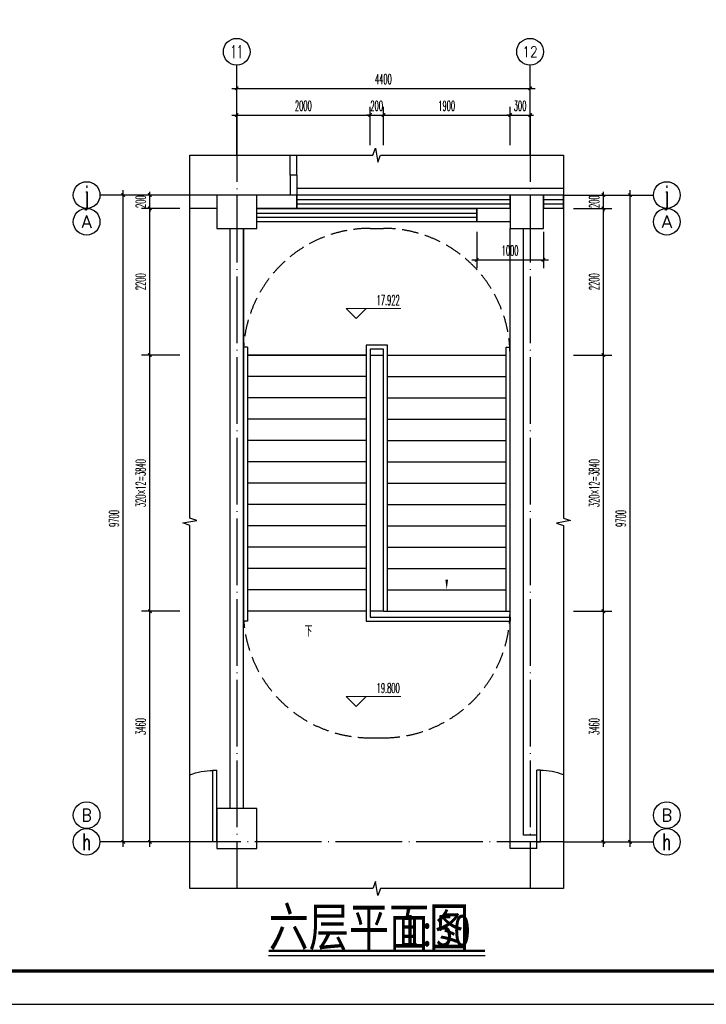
# Model space of a CAD drawing. Extents: x 1779708 to 7299578, y -1121471 to 88434.
# Tile 636 of 656: x 6018739 to 6029036, y -973850 to -959084. Entities that reach past the tile are written whole.
import ezdxf
from ezdxf.enums import TextEntityAlignment as Align

# ---------------------------------------------------------------- set-up
doc = ezdxf.new("R2010")
doc.units = 0
doc.header["$LTSCALE"] = 1000
doc.header["$MEASUREMENT"] = 0
doc.linetypes.add('DASH', pattern=[0.35, 0.25, -0.1])
doc.linetypes.add('DOTE', pattern=[2.42, 2, -0.2, 0.02, -0.2])
doc.layers.get('0').update_dxf_attribs({"linetype": 'CONTINUOUS'})
doc.layers.get('Defpoints').update_dxf_attribs({"linetype": 'CONTINUOUS'})
for name, color, linetype in [('AXIS', 3, 'CONTINUOUS'), ('AXIS_TEXT', 7, 'CONTINUOUS'), ('DIM_SYMB', 3, 'CONTINUOUS'), ('DOTE', 1, 'DOTE'), ('PUB_DIM', 3, 'CONTINUOUS'), ('PUB_TEXT', 7, 'CONTINUOUS'), ('PUB_TITLE', 4, 'CONTINUOUS'), ('STAIR', 2, 'CONTINUOUS'), ('WALL', 255, 'CONTINUOUS'), ('WINDOW', 2, 'CONTINUOUS'), ('可见线', 6, 'CONTINUOUS'), ('填充细线', 8, 'CONTINUOUS'), ('室外构件', 4, 'CONTINUOUS'), ('栏杆', 6, 'CONTINUOUS'), ('看线', 3, 'CONTINUOUS')]:
    doc.layers.add(name, color=color, linetype=linetype)
doc.layers.add('DIM_ELEV', color=3, linetype='CONTINUOUS', lineweight=13)
doc.styles.add('-仿宋_GB2312', font='txt', dxfattribs={"width": 0.8})
doc.styles.add('_TCH_AXIS', font='COMPLEX', dxfattribs={"bigfont": 'GBCBIG'})
doc.styles.add('_TCH_DIM', font='SIMPLEX.shx', dxfattribs={"width": 0.7, "bigfont": 'GBCBIG.shx'})
doc.styles.add('_TCH_DIM_T3', font='SIMPLEX.shx', dxfattribs={"width": 0.494118, "bigfont": 'GBCBIG.shx'})
doc.styles.add('COMPLEX', font='COMPLEX')
doc.dimstyles.new('_TCH_ARCH&&50', dxfattribs={"dimtxt": 148.75, "dimasz": 50, "dimexe": 125, "dimexo": 150, "dimgap": 63.125, "dimtad": 1, "dimdec": 0, "dimzin": 0, "dimdsep": 46, "dimtxsty": '_TCH_DIM_T3', "dimblk": 'ARCHTICK', "dimcen": 0.09, "dimdle": 75, "dimclrt": 7, "dimazin": 2, "dimtfac": 1, "dimtdec": 0, "dimtix": 1, "dimtmove": 2, "dimatfit": 3, "dimfxl": 250, "dimtolj": 1, "dimtzin": 0, "dimarcsym": 0})

# ---------------------------------------------------------------- blocks, each defined once
blk = doc.blocks.new('A$C3D8761CE')
at = {"layer": 'PUB_TITLE'}
blk.add_lwpolyline([(0, 0), (84100, 0), (84100, 59400), (0, 59400)], close=True, dxfattribs=at)
at = {"layer": 'PUB_TITLE', "const_width": 100}
blk.add_lwpolyline([(2500, 1000), (83100, 1000), (83100, 58400), (2500, 58400)], close=True, dxfattribs=at)
blk = doc.blocks.new('$WINLIB2D$00000001')
at = {"color": 0}
for points in [[(-0.5, 0.5), (-0.5, -0.5)], [(-0.5, 0.5), (0.5, 0.5)], [(0.5, -0.5), (0.5, 0.5)], [(0.5, 0.1667), (-0.5, 0.1667)], [(0.5, -0.1667), (-0.5, -0.1667)], [(-0.5, -0.5), (0.5, -0.5)]]:
    blk.add_lwpolyline(points, dxfattribs=at)
blk = doc.blocks.new('_ArchTick')
at = {"color": 0, "linetype": 'ByBlock', "const_width": 0.4}
blk.add_lwpolyline([(-0.5, -0.5), (0.5, 0.5)], dxfattribs=at)
blk = doc.blocks.new('*D2044')
at = {"layer": 'Defpoints', "color": 0, "transparency": 16777216}
for p in [(6027293, -961714), (6027893, -961714), (6027293, -971414)]:
    blk.add_point(p, dxfattribs=at)
at = {"layer": 'PUB_DIM', "color": 0, "lineweight": -2, "transparency": 16777216}
for p, q in [((6027893, -971489), (6027893, -961639)), ((6027443, -961714), (6028018, -961714)), ((6027443, -971414), (6028018, -971414))]:
    blk.add_line(p, q, dxfattribs=at)
at = {"layer": 'PUB_DIM', "color": 0, "lineweight": -2, "transparency": 16777216, "xscale": 50, "yscale": 50, "zscale": 50}
for p, rotation in [((6027893, -961714), 90), ((6027893, -971414), 270)]:
    blk.add_blockref('_ArchTick', p, dxfattribs=dict(at, rotation=rotation))
at = {"layer": 'PUB_DIM', "color": 7, "transparency": 16777216, "insert": (6027755, -966564), "char_height": 148.8, "attachment_point": 5, "rotation": 90, "style": '_TCH_DIM_T3'}
blk.add_mtext('\\A1;9700', dxfattribs=at)
blk = doc.blocks.new('*D2045')
at = {"layer": 'Defpoints', "color": 0, "transparency": 16777216}
for p in [(6026393, -960514), (6026093, -961114), (6026393, -961114)]:
    blk.add_point(p, dxfattribs=at)
at = {"layer": 'PUB_DIM', "color": 0, "lineweight": -2, "transparency": 16777216}
for p, q in [((6026093, -960964), (6026093, -960389)), ((6026393, -960964), (6026393, -960389)), ((6026093, -960514), (6026043, -960514)), ((6026093, -960514), (6026393, -960514)), ((6026393, -960514), (6026443, -960514))]:
    blk.add_line(p, q, dxfattribs=at)
at = {"layer": 'PUB_DIM', "color": 0, "lineweight": -2, "transparency": 16777216, "xscale": 50, "yscale": 50, "zscale": 50}
blk.add_blockref('_ArchTick', (6026093, -960514), dxfattribs=at)
at = {"layer": 'PUB_DIM', "color": 0, "lineweight": -2, "transparency": 16777216, "xscale": 50, "yscale": 50, "zscale": 50, "rotation": 180}
blk.add_blockref('_ArchTick', (6026393, -960514), dxfattribs=at)
at = {"layer": 'PUB_DIM', "color": 7, "transparency": 16777216, "insert": (6026243, -960376), "char_height": 148.8, "attachment_point": 5, "style": '_TCH_DIM_T3'}
blk.add_mtext('\\A1;300', dxfattribs=at)
blk = doc.blocks.new('*D2046')
at = {"layer": 'Defpoints', "color": 0, "transparency": 16777216}
for p in [(6026093, -960514), (6024193, -961114), (6026093, -961114)]:
    blk.add_point(p, dxfattribs=at)
at = {"layer": 'PUB_DIM', "color": 0, "lineweight": -2, "transparency": 16777216}
for p, q in [((6024193, -960964), (6024193, -960389)), ((6026093, -960964), (6026093, -960389)), ((6024118, -960514), (6026168, -960514))]:
    blk.add_line(p, q, dxfattribs=at)
at = {"layer": 'PUB_DIM', "color": 0, "lineweight": -2, "transparency": 16777216, "xscale": 50, "yscale": 50, "zscale": 50, "rotation": 180}
blk.add_blockref('_ArchTick', (6024193, -960514), dxfattribs=at)
at = {"layer": 'PUB_DIM', "color": 0, "lineweight": -2, "transparency": 16777216, "xscale": 50, "yscale": 50, "zscale": 50}
blk.add_blockref('_ArchTick', (6026093, -960514), dxfattribs=at)
at = {"layer": 'PUB_DIM', "color": 7, "transparency": 16777216, "insert": (6025143, -960376), "char_height": 148.8, "attachment_point": 5, "style": '_TCH_DIM_T3'}
blk.add_mtext('\\A1;1900', dxfattribs=at)
blk = doc.blocks.new('*D2047')
at = {"layer": 'Defpoints', "color": 0, "transparency": 16777216}
for p in [(6024193, -960514), (6023993, -961114), (6024193, -961114)]:
    blk.add_point(p, dxfattribs=at)
at = {"layer": 'PUB_DIM', "color": 0, "lineweight": -2, "transparency": 16777216}
for p, q in [((6023993, -960964), (6023993, -960389)), ((6024193, -960964), (6024193, -960389)), ((6023993, -960514), (6023943, -960514)), ((6023993, -960514), (6024193, -960514)), ((6024193, -960514), (6024243, -960514))]:
    blk.add_line(p, q, dxfattribs=at)
at = {"layer": 'PUB_DIM', "color": 0, "lineweight": -2, "transparency": 16777216, "xscale": 50, "yscale": 50, "zscale": 50}
blk.add_blockref('_ArchTick', (6023993, -960514), dxfattribs=at)
at = {"layer": 'PUB_DIM', "color": 0, "lineweight": -2, "transparency": 16777216, "xscale": 50, "yscale": 50, "zscale": 50, "rotation": 180}
blk.add_blockref('_ArchTick', (6024193, -960514), dxfattribs=at)
at = {"layer": 'PUB_DIM', "color": 7, "transparency": 16777216, "insert": (6024093, -960376), "char_height": 148.8, "attachment_point": 5, "style": '_TCH_DIM_T3'}
blk.add_mtext('\\A1;200', dxfattribs=at)
blk = doc.blocks.new('*D2048')
at = {"layer": 'Defpoints', "color": 0, "transparency": 16777216}
for p in [(6023993, -960514), (6021993, -961114), (6023993, -961114)]:
    blk.add_point(p, dxfattribs=at)
at = {"layer": 'PUB_DIM', "color": 0, "lineweight": -2, "transparency": 16777216}
for p, q in [((6021993, -960964), (6021993, -960389)), ((6023993, -960964), (6023993, -960389)), ((6021918, -960514), (6024068, -960514))]:
    blk.add_line(p, q, dxfattribs=at)
at = {"layer": 'PUB_DIM', "color": 0, "lineweight": -2, "transparency": 16777216, "xscale": 50, "yscale": 50, "zscale": 50, "rotation": 180}
blk.add_blockref('_ArchTick', (6021993, -960514), dxfattribs=at)
at = {"layer": 'PUB_DIM', "color": 0, "lineweight": -2, "transparency": 16777216, "xscale": 50, "yscale": 50, "zscale": 50}
blk.add_blockref('_ArchTick', (6023993, -960514), dxfattribs=at)
at = {"layer": 'PUB_DIM', "color": 7, "transparency": 16777216, "insert": (6022993, -960376), "char_height": 148.8, "attachment_point": 5, "style": '_TCH_DIM_T3'}
blk.add_mtext('\\A1;2000', dxfattribs=at)
blk = doc.blocks.new('*D2049')
at = {"layer": 'Defpoints', "color": 0, "transparency": 16777216}
for p in [(6026393, -960114), (6021993, -960714), (6026393, -960714)]:
    blk.add_point(p, dxfattribs=at)
at = {"layer": 'PUB_DIM', "color": 0, "lineweight": -2, "transparency": 16777216}
for p, q in [((6021993, -960564), (6021993, -959989)), ((6026393, -960564), (6026393, -959989)), ((6021918, -960114), (6026468, -960114))]:
    blk.add_line(p, q, dxfattribs=at)
at = {"layer": 'PUB_DIM', "color": 0, "lineweight": -2, "transparency": 16777216, "xscale": 50, "yscale": 50, "zscale": 50, "rotation": 180}
blk.add_blockref('_ArchTick', (6021993, -960114), dxfattribs=at)
at = {"layer": 'PUB_DIM', "color": 0, "lineweight": -2, "transparency": 16777216, "xscale": 50, "yscale": 50, "zscale": 50}
blk.add_blockref('_ArchTick', (6026393, -960114), dxfattribs=at)
at = {"layer": 'PUB_DIM', "color": 7, "transparency": 16777216, "insert": (6024193, -959976), "char_height": 148.8, "attachment_point": 5, "style": '_TCH_DIM_T3'}
blk.add_mtext('\\A1;4400', dxfattribs=at)
blk = doc.blocks.new('*D2050')
at = {"layer": 'Defpoints', "color": 0, "transparency": 16777216}
for p in [(6020691, -967954), (6021291, -967954), (6021291, -971414)]:
    blk.add_point(p, dxfattribs=at)
at = {"layer": 'PUB_DIM', "color": 0, "lineweight": -2, "transparency": 16777216}
for p, q in [((6020691, -971489), (6020691, -967879)), ((6021141, -967954), (6020566, -967954)), ((6021141, -971414), (6020566, -971414))]:
    blk.add_line(p, q, dxfattribs=at)
at = {"layer": 'PUB_DIM', "color": 0, "lineweight": -2, "transparency": 16777216, "xscale": 50, "yscale": 50, "zscale": 50}
for p, rotation in [((6020691, -967954), 90), ((6020691, -971414), 270)]:
    blk.add_blockref('_ArchTick', p, dxfattribs=dict(at, rotation=rotation))
at = {"layer": 'PUB_DIM', "color": 7, "transparency": 16777216, "insert": (6020553, -969684), "char_height": 148.8, "attachment_point": 5, "rotation": 90, "style": '_TCH_DIM_T3'}
blk.add_mtext('\\A1;3460', dxfattribs=at)
blk = doc.blocks.new('*D2051')
at = {"layer": 'Defpoints', "color": 0, "transparency": 16777216}
for p in [(6020691, -964114), (6021291, -964114), (6021291, -967954)]:
    blk.add_point(p, dxfattribs=at)
at = {"layer": 'PUB_DIM', "color": 0, "lineweight": -2, "transparency": 16777216}
for p, q in [((6020691, -968029), (6020691, -964039)), ((6021141, -964114), (6020566, -964114)), ((6021141, -967954), (6020566, -967954))]:
    blk.add_line(p, q, dxfattribs=at)
at = {"layer": 'PUB_DIM', "color": 0, "lineweight": -2, "transparency": 16777216, "xscale": 50, "yscale": 50, "zscale": 50}
for p, rotation in [((6020691, -964114), 90), ((6020691, -967954), 270)]:
    blk.add_blockref('_ArchTick', p, dxfattribs=dict(at, rotation=rotation))
at = {"layer": 'PUB_DIM', "color": 7, "transparency": 16777216, "insert": (6020553, -966034), "char_height": 148.75, "attachment_point": 5, "rotation": 90, "style": '_TCH_DIM_T3'}
blk.add_mtext('\\A1;320×12=3840', dxfattribs=at)
blk = doc.blocks.new('*D2052')
at = {"layer": 'Defpoints', "color": 0, "transparency": 16777216}
for p in [(6020691, -961914), (6021291, -961914), (6021291, -964114)]:
    blk.add_point(p, dxfattribs=at)
at = {"layer": 'PUB_DIM', "color": 0, "lineweight": -2, "transparency": 16777216}
for p, q in [((6020691, -964189), (6020691, -961839)), ((6021141, -961914), (6020566, -961914)), ((6021141, -964114), (6020566, -964114))]:
    blk.add_line(p, q, dxfattribs=at)
at = {"layer": 'PUB_DIM', "color": 0, "lineweight": -2, "transparency": 16777216, "xscale": 50, "yscale": 50, "zscale": 50}
for p, rotation in [((6020691, -961914), 90), ((6020691, -964114), 270)]:
    blk.add_blockref('_ArchTick', p, dxfattribs=dict(at, rotation=rotation))
at = {"layer": 'PUB_DIM', "color": 7, "transparency": 16777216, "insert": (6020553, -963014), "char_height": 148.8, "attachment_point": 5, "rotation": 90, "style": '_TCH_DIM_T3'}
blk.add_mtext('\\A1;2200', dxfattribs=at)
blk = doc.blocks.new('*D2053')
at = {"layer": 'Defpoints', "color": 0, "transparency": 16777216}
for p in [(6020691, -961714), (6021291, -961714), (6021291, -961914)]:
    blk.add_point(p, dxfattribs=at)
at = {"layer": 'PUB_DIM', "color": 0, "lineweight": -2, "transparency": 16777216}
for p, q in [((6020691, -961714), (6020691, -961664)), ((6021141, -961714), (6020566, -961714)), ((6020691, -961914), (6020691, -961714)), ((6021141, -961914), (6020566, -961914)), ((6020691, -961914), (6020691, -961964))]:
    blk.add_line(p, q, dxfattribs=at)
at = {"layer": 'PUB_DIM', "color": 0, "lineweight": -2, "transparency": 16777216, "xscale": 50, "yscale": 50, "zscale": 50}
for p, rotation in [((6020691, -961714), 270), ((6020691, -961914), 90)]:
    blk.add_blockref('_ArchTick', p, dxfattribs=dict(at, rotation=rotation))
at = {"layer": 'PUB_DIM', "color": 7, "transparency": 16777216, "insert": (6020553, -961814), "char_height": 148.8, "attachment_point": 5, "rotation": 90, "style": '_TCH_DIM_T3'}
blk.add_mtext('\\A1;200', dxfattribs=at)
blk = doc.blocks.new('*D2054')
at = {"layer": 'Defpoints', "color": 0, "transparency": 16777216}
for p in [(6020291, -961714), (6020891, -961714), (6020891, -971414)]:
    blk.add_point(p, dxfattribs=at)
at = {"layer": 'PUB_DIM', "color": 0, "lineweight": -2, "transparency": 16777216}
for p, q in [((6020291, -971489), (6020291, -961639)), ((6020741, -961714), (6020166, -961714)), ((6020741, -971414), (6020166, -971414))]:
    blk.add_line(p, q, dxfattribs=at)
at = {"layer": 'PUB_DIM', "color": 0, "lineweight": -2, "transparency": 16777216, "xscale": 50, "yscale": 50, "zscale": 50}
for p, rotation in [((6020291, -961714), 90), ((6020291, -971414), 270)]:
    blk.add_blockref('_ArchTick', p, dxfattribs=dict(at, rotation=rotation))
at = {"layer": 'PUB_DIM', "color": 7, "transparency": 16777216, "insert": (6020153, -966564), "char_height": 148.8, "attachment_point": 5, "rotation": 90, "style": '_TCH_DIM_T3'}
blk.add_mtext('\\A1;9700', dxfattribs=at)
blk = doc.blocks.new('_AXISO')
blk.add_circle((0, 0), 0.5)
at = {"layer": 'AXIS_TEXT', "style": 'COMPLEX', "width": 1.041667}
blk.add_attdef('A', text='', height=0.56, dxfattribs=at).set_placement((-0.25, -0.28), (0.25, -0.28), align=Align.FIT)
blk = doc.blocks.new('*D2087')
at = {"layer": 'Defpoints', "color": 0, "transparency": 16777216}
for p in [(6025593, -962114), (6026593, -962114), (6026593, -962685)]:
    blk.add_point(p, dxfattribs=at)
at = {"layer": 'PUB_DIM', "color": 0, "lineweight": -2, "transparency": 16777216}
for p, q in [((6025593, -962264), (6025593, -962810)), ((6026593, -962264), (6026593, -962810)), ((6025518, -962685), (6026668, -962685))]:
    blk.add_line(p, q, dxfattribs=at)
at = {"layer": 'PUB_DIM', "color": 0, "lineweight": -2, "transparency": 16777216, "xscale": 50, "yscale": 50, "zscale": 50, "rotation": 180}
blk.add_blockref('_ArchTick', (6025593, -962685), dxfattribs=at)
at = {"layer": 'PUB_DIM', "color": 0, "lineweight": -2, "transparency": 16777216, "xscale": 50, "yscale": 50, "zscale": 50}
blk.add_blockref('_ArchTick', (6026593, -962685), dxfattribs=at)
at = {"layer": 'PUB_DIM', "color": 7, "transparency": 16777216, "insert": (6026093, -962547), "char_height": 148.8, "attachment_point": 5, "style": '_TCH_DIM_T3'}
blk.add_mtext('\\A1;1000', dxfattribs=at)
blk = doc.blocks.new('*D2504')
at = {"layer": 'Defpoints', "color": 0, "transparency": 16777216}
for p in [(6026893, -967954), (6027493, -967954), (6026893, -971414)]:
    blk.add_point(p, dxfattribs=at)
at = {"layer": 'PUB_DIM', "color": 0, "lineweight": -2, "transparency": 16777216}
for p, q in [((6027493, -971489), (6027493, -967879)), ((6027043, -967954), (6027618, -967954)), ((6027043, -971414), (6027618, -971414))]:
    blk.add_line(p, q, dxfattribs=at)
at = {"layer": 'PUB_DIM', "color": 0, "lineweight": -2, "transparency": 16777216, "xscale": 50, "yscale": 50, "zscale": 50}
for p, rotation in [((6027493, -967954), 90), ((6027493, -971414), 270)]:
    blk.add_blockref('_ArchTick', p, dxfattribs=dict(at, rotation=rotation))
at = {"layer": 'PUB_DIM', "color": 7, "transparency": 16777216, "insert": (6027355, -969684), "char_height": 148.8, "attachment_point": 5, "rotation": 90, "style": '_TCH_DIM_T3'}
blk.add_mtext('\\A1;3460', dxfattribs=at)
blk = doc.blocks.new('*D2505')
at = {"layer": 'Defpoints', "color": 0, "transparency": 16777216}
for p in [(6026893, -964114), (6027493, -964114), (6026893, -967954)]:
    blk.add_point(p, dxfattribs=at)
at = {"layer": 'PUB_DIM', "color": 0, "lineweight": -2, "transparency": 16777216}
for p, q in [((6027493, -968029), (6027493, -964039)), ((6027043, -964114), (6027618, -964114)), ((6027043, -967954), (6027618, -967954))]:
    blk.add_line(p, q, dxfattribs=at)
at = {"layer": 'PUB_DIM', "color": 0, "lineweight": -2, "transparency": 16777216, "xscale": 50, "yscale": 50, "zscale": 50}
for p, rotation in [((6027493, -964114), 90), ((6027493, -967954), 270)]:
    blk.add_blockref('_ArchTick', p, dxfattribs=dict(at, rotation=rotation))
at = {"layer": 'PUB_DIM', "color": 7, "transparency": 16777216, "insert": (6027355, -966034), "char_height": 148.75, "attachment_point": 5, "rotation": 90, "style": '_TCH_DIM_T3'}
blk.add_mtext('\\A1;320×12=3840', dxfattribs=at)
blk = doc.blocks.new('*D2506')
at = {"layer": 'Defpoints', "color": 0, "transparency": 16777216}
for p in [(6026893, -961914), (6027493, -961914), (6026893, -964114)]:
    blk.add_point(p, dxfattribs=at)
at = {"layer": 'PUB_DIM', "color": 0, "lineweight": -2, "transparency": 16777216}
for p, q in [((6027493, -964189), (6027493, -961839)), ((6027043, -961914), (6027618, -961914)), ((6027043, -964114), (6027618, -964114))]:
    blk.add_line(p, q, dxfattribs=at)
at = {"layer": 'PUB_DIM', "color": 0, "lineweight": -2, "transparency": 16777216, "xscale": 50, "yscale": 50, "zscale": 50}
for p, rotation in [((6027493, -961914), 90), ((6027493, -964114), 270)]:
    blk.add_blockref('_ArchTick', p, dxfattribs=dict(at, rotation=rotation))
at = {"layer": 'PUB_DIM', "color": 7, "transparency": 16777216, "insert": (6027355, -963014), "char_height": 148.8, "attachment_point": 5, "rotation": 90, "style": '_TCH_DIM_T3'}
blk.add_mtext('\\A1;2200', dxfattribs=at)
blk = doc.blocks.new('*D2507')
at = {"layer": 'Defpoints', "color": 0, "transparency": 16777216}
for p in [(6026893, -961714), (6027493, -961714), (6026893, -961914)]:
    blk.add_point(p, dxfattribs=at)
at = {"layer": 'PUB_DIM', "color": 0, "lineweight": -2, "transparency": 16777216}
for p, q in [((6027493, -961714), (6027493, -961664)), ((6027043, -961714), (6027618, -961714)), ((6027493, -961914), (6027493, -961714)), ((6027043, -961914), (6027618, -961914)), ((6027493, -961914), (6027493, -961964))]:
    blk.add_line(p, q, dxfattribs=at)
at = {"layer": 'PUB_DIM', "color": 0, "lineweight": -2, "transparency": 16777216, "xscale": 50, "yscale": 50, "zscale": 50}
for p, rotation in [((6027493, -961714), 270), ((6027493, -961914), 90)]:
    blk.add_blockref('_ArchTick', p, dxfattribs=dict(at, rotation=rotation))
at = {"layer": 'PUB_DIM', "color": 7, "transparency": 16777216, "insert": (6027355, -961814), "char_height": 148.8, "attachment_point": 5, "rotation": 90, "style": '_TCH_DIM_T3'}
blk.add_mtext('\\A1;200', dxfattribs=at)

msp = doc.modelspace()

# ---------------------------------------------------------------- linework, layer by layer
at = {"layer": 'AXIS'}
for p, q in [((6021992.8, -961114.9), (6021992.8, -959764.9)), ((6026392.8, -961114.9), (6026392.8, -959764.9)), ((6021292.8, -961713.9), (6019942.8, -961713.9)), ((6026891.8, -961713.9), (6028242.8, -961713.9)), ((6021292.8, -971413.9), (6019940.8, -971413.9)), ((6026891.8, -971413.9), (6028242.8, -971413.9))]:
    msp.add_line(p, q, dxfattribs=at)
for centre in [(6019742.8, -962113.9), (6028442.8, -962113.9), (6019742.8, -971013.9), (6028442.8, -971013.9)]:
    msp.add_circle(centre, 200, dxfattribs=at)
at = {"layer": 'DIM_ELEV'}
for p, q in [((6023787, -963567.2), (6023637, -963417.2)), ((6023637, -963417.2), (6024457.2, -963417.2)), ((6023787, -963567.2), (6023937, -963417.2)), ((6023787, -969383.7), (6023637, -969233.7)), ((6023637, -969233.7), (6024457.2, -969233.7)), ((6023787, -969383.7), (6023937, -969233.7))]:
    msp.add_line(p, q, dxfattribs=at)
at = {"layer": 'DIM_SYMB'}
for points in [[(6021292.8, -961113.9), (6024036.5, -961113.9), (6024074.7, -961008.9), (6024111.8, -961218.9), (6024149, -961113.9), (6026892.8, -961113.9)], [(6021292.8, -972113.9), (6021292.8, -966670.2), (6021187.8, -966631.9), (6021397.8, -966594.9), (6021292.8, -966557.7), (6021292.8, -961113.9)], [(6026892.8, -961113.9), (6026892.8, -966557.7), (6026997.8, -966595.9), (6026787.8, -966632.9), (6026892.8, -966670.2), (6026892.8, -972113.9)], [(6026892.8, -972113.9), (6024149, -972113.9), (6024110.8, -972218.9), (6024073.8, -972008.9), (6024036.5, -972113.9), (6021292.8, -972113.9)], [(6022471.7, -973119.8), (6025719.1, -973119.8)]]:
    msp.add_lwpolyline(points, dxfattribs=at)
msp.add_lwpolyline([(6023042.8, -968113.9, 0, 0, 0), (6023042.8, -962913.9, 0, 0, 0), (6025142.8, -962913.9, 0, 0, 0), (6025142.8, -967633.9, 0, 40, 0), (6025142.8, -967483.9, 0, 0, 0)], format="xyseb", dxfattribs=at)
at = {"layer": 'DIM_SYMB', "const_width": 35}
msp.add_lwpolyline([(6022471.7, -973049.8), (6025719.1, -973049.8)], dxfattribs=at)
at = {"layer": 'DOTE', "ltscale": 0.5}
for p, q in [((6021992.8, -960513.9), (6021992.8, -972112.9)), ((6021992.8, -960513.9), (6021992.8, -972113.9)), ((6026392.8, -960513.9), (6026392.8, -972113.9)), ((6026892.8, -961713.9), (6021292.8, -961713.9)), ((6026892.8, -971413.9), (6021292.8, -971413.9))]:
    msp.add_line(p, q, dxfattribs=at)
at = {"layer": 'STAIR'}
for p, q in [((6026092.8, -961913.9), (6022292.8, -961913.9)), ((6022092.8, -962213.9), (6022092.8, -963993.9)), ((6026092.8, -963993.9), (6026092.8, -962213.9)), ((6022092.8, -963993.9), (6022092.8, -968103.9)), ((6022152.8, -963993.9), (6022092.8, -963993.9)), ((6022092.8, -963993.9), (6022092.8, -964113.9)), ((6022152.8, -963993.9), (6022152.8, -968103.9)), ((6024252.8, -963963.9), (6023932.8, -963963.9)), ((6023932.8, -963963.9), (6023932.8, -968103.9)), ((6024192.8, -964023.9), (6023992.8, -964023.9)), ((6023992.8, -964023.9), (6023992.8, -968043.9)), ((6024192.8, -967953.9), (6024192.8, -964023.9)), ((6024252.8, -967953.9), (6024252.8, -963963.9)), ((6026032.8, -967953.9), (6026032.8, -963993.9)), ((6026032.8, -963993.9), (6026092.8, -963993.9)), ((6026092.8, -967953.9), (6026092.8, -963993.9)), ((6026092.8, -964113.9), (6026092.8, -963993.9)), ((6022092.8, -964113.9), (6022092.8, -967953.9)), ((6023932.8, -964113.9), (6022152.8, -964113.9)), ((6022152.8, -964113.9), (6023932.8, -964113.9)), ((6023992.8, -964113.9), (6023992.8, -967953.9)), ((6023992.8, -964113.9), (6024192.8, -964113.9)), ((6024192.8, -967953.9), (6024192.8, -964113.9)), ((6024252.8, -964113.9), (6026032.8, -964113.9)), ((6024252.8, -964113.9), (6026032.8, -964113.9)), ((6026092.8, -967953.9), (6026092.8, -964113.9)), ((6023932.8, -964433.9), (6022152.8, -964433.9)), ((6024252.8, -964433.9), (6026032.8, -964433.9)), ((6023932.8, -964753.9), (6022152.8, -964753.9)), ((6024252.8, -964753.9), (6026032.8, -964753.9)), ((6023932.8, -965073.9), (6022152.8, -965073.9)), ((6024252.8, -965073.9), (6026032.8, -965073.9)), ((6023932.8, -965393.9), (6022152.8, -965393.9)), ((6024252.8, -965393.9), (6026032.8, -965393.9)), ((6023932.8, -965713.9), (6022152.8, -965713.9)), ((6024252.8, -965713.9), (6026032.8, -965713.9)), ((6023932.8, -966033.9), (6022152.8, -966033.9)), ((6024252.8, -966033.9), (6026032.8, -966033.9)), ((6023932.8, -966353.9), (6022152.8, -966353.9)), ((6024252.8, -966353.9), (6026032.8, -966353.9)), ((6023932.8, -966673.9), (6022152.8, -966673.9)), ((6024252.8, -966673.9), (6026032.8, -966673.9)), ((6023932.8, -966993.9), (6022152.8, -966993.9)), ((6024252.8, -966993.9), (6026032.8, -966993.9)), ((6023932.8, -967313.9), (6022152.8, -967313.9)), ((6024252.8, -967313.9), (6026032.8, -967313.9)), ((6023932.8, -967633.9), (6022152.8, -967633.9)), ((6024252.8, -967633.9), (6026032.8, -967633.9)), ((6023932.8, -967953.9), (6022152.8, -967953.9)), ((6024192.8, -967953.9), (6023992.8, -967953.9)), ((6024192.8, -967953.9), (6024252.8, -967953.9)), ((6024192.8, -967953.9), (6024252.8, -967953.9)), ((6024252.8, -967953.9), (6026032.8, -967953.9)), ((6026032.8, -967953.9), (6026092.8, -967953.9)), ((6026032.8, -967953.9), (6026092.8, -967953.9)), ((6022152.8, -968103.9), (6022092.8, -968103.9)), ((6023932.8, -968103.9), (6026092.8, -968103.9)), ((6023992.8, -968043.9), (6026092.8, -968043.9)), ((6026092.8, -968043.9), (6026092.8, -968103.9))]:
    msp.add_line(p, q, dxfattribs=at)
at = {"layer": 'WALL'}
for p, q in [((6022792.8, -961413.9), (6022792.8, -961713.9)), ((6022892.8, -961413.9), (6022792.8, -961413.9)), ((6022892.8, -961413.9), (6022892.8, -961713.9)), ((6021692.8, -961713.9), (6021292.8, -961713.9)), ((6021292.8, -961913.9), (6021292.8, -961713.9)), ((6021692.8, -961713.9), (6021692.8, -962213.9)), ((6022292.8, -961713.9), (6021692.8, -961713.9)), ((6022792.8, -961713.9), (6022292.8, -961713.9)), ((6022292.8, -962213.9), (6022292.8, -961713.9)), ((6022892.8, -961913.9), (6022892.8, -961713.9)), ((6026092.8, -961713.9), (6026092.8, -962213.9)), ((6026592.8, -961713.9), (6026092.8, -961713.9)), ((6026592.8, -962213.9), (6026592.8, -961713.9)), ((6026892.8, -961713.9), (6026892.8, -961913.9)), ((6021692.8, -961913.9), (6021292.8, -961913.9)), ((6022792.8, -961913.9), (6022292.8, -961913.9)), ((6022792.8, -961913.9), (6022892.8, -961913.9)), ((6026092.8, -961913.9), (6025592.8, -961913.9)), ((6025592.8, -962113.9), (6025592.8, -961913.9)), ((6026092.8, -962113.9), (6025592.8, -962113.9)), ((6021692.8, -962213.9), (6022292.8, -962213.9)), ((6021892.8, -970913.9), (6021892.8, -962213.9)), ((6022092.8, -970913.9), (6022092.8, -962213.9)), ((6026092.8, -971513.9), (6026092.8, -962213.9)), ((6026092.8, -962213.9), (6026592.8, -962213.9)), ((6026292.8, -971313.9), (6026292.8, -962213.9)), ((6021692.8, -970913.9), (6021692.8, -971513.9)), ((6022292.8, -970913.9), (6021692.8, -970913.9)), ((6022292.8, -971513.9), (6022292.8, -970913.9)), ((6026492.8, -971313.9), (6026292.8, -971313.9)), ((6026492.8, -971513.9), (6026492.8, -971313.9)), ((6021692.8, -971513.9), (6022292.8, -971513.9)), ((6026492.8, -971513.9), (6026092.8, -971513.9))]:
    msp.add_line(p, q, dxfattribs=at)
at = {"layer": 'WINDOW', "extrusion": (0, 0, -1)}
for p, q in [((6021637.8, -970341.4), (6021692.8, -970341.4)), ((6021637.8, -971413.9), (6021637.8, -970341.4)), ((6021692.8, -971413.9), (6021692.8, -970341.4)), ((6021692.8, -971413.9), (6021637.8, -971413.9))]:
    msp.add_line(p, q, dxfattribs=at)
at = {"layer": 'WINDOW'}
for p, q in [((6026547.8, -970341.4), (6026492.8, -970341.4)), ((6026492.8, -971413.9), (6026492.8, -970341.4)), ((6026547.8, -971413.9), (6026547.8, -970341.4)), ((6026492.8, -971413.9), (6026547.8, -971413.9))]:
    msp.add_line(p, q, dxfattribs=at)
at = {"layer": 'WINDOW', "extrusion": (0, 0, -1)}
msp.add_arc((-6021665.3, -971413.9), 1072.5, 69.67656, 88.53072, dxfattribs=at)
at = {"layer": 'WINDOW'}
msp.add_arc((6026520.3, -971413.9), 1072.5, 69.67656, 88.53072, dxfattribs=at)
at = {"layer": '填充细线', "linetype": 'DASH'}
for points in [[(6022092.8, -964113.9, -0.4142136), (6023992.8, -962213.9), (6024192.8, -962213.9, -0.4142136), (6026092.8, -964113.9)], [(6022092.8, -967953.9, 0.4142136), (6023992.8, -969853.9), (6024192.8, -969853.9, 0.4142136), (6026092.8, -967953.9)]]:
    msp.add_lwpolyline(points, format="xyb", dxfattribs=at)
at = {"layer": '室外构件'}
msp.add_lwpolyline([(6025592.8, -962113.9), (6022292.8, -962113.9), (6022292.8, -961913.9), (6025592.8, -961913.9)], close=True, dxfattribs=at)
for points in [[(6022292.8, -961983.9), (6025592.8, -961983.9)], [(6022292.8, -962043.9), (6025592.8, -962043.9)]]:
    msp.add_lwpolyline(points, dxfattribs=at)
at = {"layer": '栏杆'}
for p, q in [((6022792.8, -961413.9), (6022792.8, -961113.9)), ((6022892.8, -961413.9), (6022892.8, -961113.9))]:
    msp.add_line(p, q, dxfattribs=at)
at = {"layer": '看线', "color": 190}
msp.add_line((6026892.8, -961613.9), (6022892.8, -961613.9), dxfattribs=at)

# ---------------------------------------------------------------- block references
at = {"layer": 'AXIS'}
ref = msp.add_blockref('_AXISO', (6021992.8, -959564.9), dxfattribs=dict(at, xscale=400, yscale=400, zscale=400))
ref.add_attrib('A', '11', dxfattribs={"layer": 'AXIS_TEXT', "height": 197.99, "style": '_TCH_AXIS', "width": 0.875}).set_placement((6021893.8, -959663.9), (6022091.8, -959663.9), align=Align.FIT)
ref = msp.add_blockref('_AXISO', (6026392.8, -959564.9), dxfattribs=dict(at, xscale=400, yscale=400, zscale=400))
ref.add_attrib('A', '12', dxfattribs={"layer": 'AXIS_TEXT', "height": 160.57, "style": '_TCH_AXIS', "width": 1.034483}).set_placement((6026278.1, -959645.2), (6026507.5, -959645.2), align=Align.FIT)
ref = msp.add_blockref('_AXISO', (6019742.8, -961713.9), dxfattribs=dict(at, xscale=400, yscale=400, zscale=400))
ref.add_attrib('A', 'j', dxfattribs={"layer": 'AXIS_TEXT', "height": 273.8, "style": '_TCH_AXIS', "width": 0.75}).set_placement((6019713.4, -961850.8), (6019772.1, -961850.8), align=Align.FIT)
ref = msp.add_blockref('_AXISO', (6028442.8, -961713.9), dxfattribs=dict(at, xscale=400, yscale=400, zscale=400))
ref.add_attrib('A', 'j', dxfattribs={"layer": 'AXIS_TEXT', "height": 273.8, "style": '_TCH_AXIS', "width": 0.75}).set_placement((6028413.4, -961850.8), (6028472.1, -961850.8), align=Align.FIT)
ref = msp.add_blockref('_AXISO', (6019740.8, -971413.9), dxfattribs=dict(at, xscale=400, yscale=400, zscale=400))
ref.add_attrib('A', 'h', dxfattribs={"layer": 'AXIS_TEXT', "height": 248, "style": '_TCH_AXIS', "width": 0.611111}).set_placement((6019675.9, -971537.9), (6019805.8, -971537.9), align=Align.FIT)
ref = msp.add_blockref('_AXISO', (6028442.8, -971413.9), dxfattribs=dict(at, xscale=400, yscale=400, zscale=400))
ref.add_attrib('A', 'h', dxfattribs={"layer": 'AXIS_TEXT', "height": 248, "style": '_TCH_AXIS', "width": 0.611111}).set_placement((6028377.8, -971537.9), (6028507.7, -971537.9), align=Align.FIT)
at = {"layer": 'WINDOW', "yscale": 200, "rotation": 180}
for p, xscale, zscale in [((6024492.8, -961813.9), 3200, 3200), ((6026742.8, -961813.9), 300, 300)]:
    msp.add_blockref('$WINLIB2D$00000001', p, dxfattribs=dict(at, xscale=xscale, zscale=zscale))
at = {"layer": '可见线', "xscale": 0.5, "yscale": 0.5, "zscale": 0.5}
msp.add_blockref('A$C3D8761CE', (6006094.5, -973850.2), dxfattribs=at)

# ---------------------------------------------------------------- texts
at = {"layer": 'AXIS_TEXT', "color": 7, "style": '_TCH_AXIS'}
for s, height, p, p2 in [('A', 182.2, (6019664.7, -962205), (6019820.9, -962205)), ('A', 182.2, (6028364.7, -962205), (6028520.9, -962205)), ('B', 186.5, (6019667.3, -971107.2), (6019818.3, -971107.2)), ('B', 186.5, (6028367.3, -971107.2), (6028518.3, -971107.2))]:
    msp.add_text(s, height=height, dxfattribs=at).set_placement(p, p2, align=Align.FIT)
at = {"layer": 'PUB_TEXT', "color": 7}
for s, height, style, width, p in [('17.922', 148.75, '_TCH_DIM', 0.494118, (6024092.2, -963364.7)), ('下', 168.8, '_TCH_DIM', 0.7, (6023009.5, -968338.9)), ('19.800', 148.75, '_TCH_DIM', 0.494118, (6024092.2, -969181.2)), ('六层平面图', 578.72, '-仿宋_GB2312', 0.8, (6022471.7, -972979.8)), ('1:50', 482.27, '-仿宋_GB2312', 0.8, (6024454.2, -972979.8))]:
    msp.add_text(s, height=height, dxfattribs=dict(at, style=style, width=width)).set_placement(p)

# ---------------------------------------------------------------- dimensions: what is measured, and where the dimension line sits
at = {"layer": 'PUB_DIM'}
for p1, p2, distance, picture, middle in [((6021992.8, -960713.9), (6026392.8, -960713.9), 600, '*D2049', (6024192.8, -959976.4)), ((6021992.8, -961113.9), (6023992.8, -961113.9), 600, '*D2048', (6022992.8, -960376.4)), ((6023992.8, -961113.9), (6024192.8, -961113.9), 600, '*D2047', (6024092.8, -960376.4)), ((6024192.8, -961113.9), (6026092.8, -961113.9), 600, '*D2046', (6025142.8, -960376.4)), ((6026092.8, -961113.9), (6026392.8, -961113.9), 600, '*D2045', (6026242.8, -960376.4)), ((6020890.8, -971413.9), (6020890.8, -961713.9), 600, '*D2054', (6020153.3, -966563.9)), ((6021290.8, -961913.9), (6021290.8, -961713.9), 600, '*D2053', (6020553.3, -961813.9)), ((6026892.8, -961913.9), (6026892.8, -961713.9), -600, '*D2507', (6027355.3, -961813.9)), ((6027292.8, -971413.9), (6027292.8, -961713.9), -600, '*D2044', (6027755.3, -966563.9)), ((6021290.8, -964113.9), (6021290.8, -961913.9), 600, '*D2052', (6020553.3, -963013.9)), ((6026892.8, -964113.9), (6026892.8, -961913.9), -600, '*D2506', (6027355.3, -963013.9)), ((6021290.8, -971413.9), (6021290.8, -967953.9), 600, '*D2050', (6020553.3, -969683.9)), ((6026892.8, -971413.9), (6026892.8, -967953.9), -600, '*D2504', (6027355.3, -969683.9))]:
    dim = msp.add_aligned_dim(p1=p1, p2=p2, distance=distance, dimstyle='_TCH_ARCH&&50', dxfattribs=at)
    dim.commit()
    dim.dimension.update_dxf_attribs({"geometry": picture, "text_midpoint": middle})
at = {"layer": 'PUB_DIM', "color": 4}
dim = msp.add_aligned_dim(p1=(6025592.8, -962113.9), p2=(6026592.8, -962113.9), distance=-570.8, dimstyle='_TCH_ARCH&&50', dxfattribs=at)
dim.commit()
dim.dimension.update_dxf_attribs({"geometry": '*D2087', "text_midpoint": (6026092.8, -962547.2)})
at = {"layer": 'PUB_DIM'}
for p1, p2, distance, picture, middle in [((6021290.8, -967953.9), (6021290.8, -964113.9), 600, '*D2051', (6020553.3, -966033.9)), ((6026892.8, -967953.9), (6026892.8, -964113.9), -600, '*D2505', (6027355.3, -966033.9))]:
    dim = msp.add_aligned_dim(p1=p1, p2=p2, distance=distance, text='320×12=3840', dimstyle='_TCH_ARCH&&50', dxfattribs=at)
    dim.commit()
    dim.dimension.update_dxf_attribs({"geometry": picture, "text_midpoint": middle})

doc.saveas('drawing.dxf')
